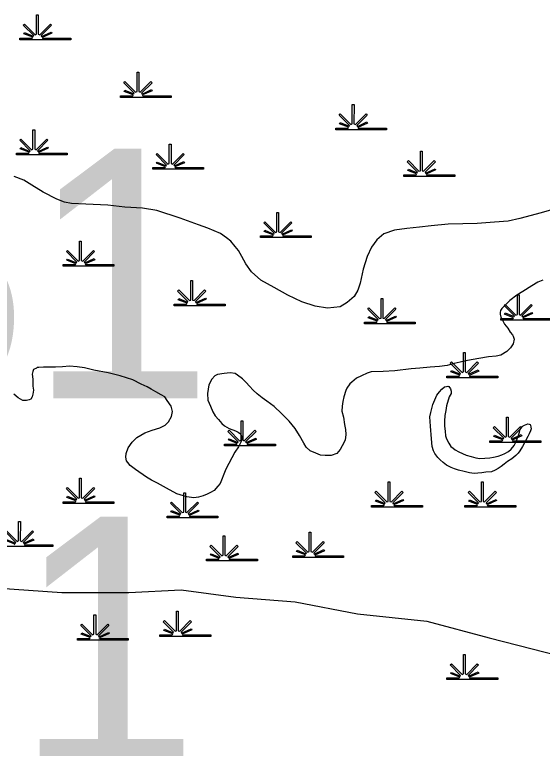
# Model space of a CAD drawing. Extents: x 2220236 to 2384410, y 720751 to 894131.
# Drawn here: x 2364379 to 2366636, y 847261 to 850396 of the extents above; entities that cross this region are included whole.
import ezdxf

# ---------------------------------------------------------------- set-up
doc = ezdxf.new("R2010")
doc.units = 0
for name, color, linetype in [('Exist Hydrographic Creek Single Shore', 7, 'Continuous'), ('Exist Hydrographic Pond Under 1500 Sq Ft', 7, 'Continuous'), ('Exist Hydrographic Swamp CELL', 7, 'Continuous'), ('Exist Road Secondary Structure Standard Bridge Number Label', 7, 'Continuous')]:
    doc.layers.add(name, color=color, linetype=linetype)

msp = doc.modelspace()

# ---------------------------------------------------------------- linework, layer by layer
at = {"layer": 'Exist Hydrographic Creek Single Shore'}
for points in [[(2366762.6, 849587.5), (2366631.2, 849549.9), (2366539.3, 849524.9), (2366489.6, 849514), (2366431.7, 849509), (2366357.7, 849504.3), (2366295.7, 849501.8), (2366233.7, 849500.9), (2366159.9, 849493.9), (2366109.9, 849487.6), (2366055.9, 849483.1), (2366004, 849476), (2365958.1, 849459.4), (2365928.3, 849433.6), (2365904.6, 849403.1), (2365887.2, 849363), (2365869.7, 849308.7), (2365856.4, 849248.5), (2365846.8, 849218.5), (2365831.2, 849192.3), (2365801.7, 849165.8), (2365771.6, 849147.2), (2365717.7, 849142.7), (2365663.8, 849150.3), (2365607.6, 849169.4), (2365547.1, 849197.1), (2365488.6, 849230.1), (2365432.5, 849261.3), (2365392, 849296.7), (2365367.6, 849330.9), (2365351.2, 849362.4), (2365336.7, 849388), (2365322.5, 849406.2), (2365304.3, 849427.7), (2365285.3, 849442.4), (2365259.9, 849461), (2365205.8, 849484.4), (2365165.5, 849498.2), (2365087.2, 849527.2), (2364986.7, 849559.8), (2364926.6, 849568.8), (2364850.6, 849573.9), (2364778.4, 849581.8), (2364684.3, 849586.2), (2364622.2, 849589.2), (2364592.7, 849595.6), (2364560, 849607.4), (2364501.7, 849638.4), (2364453.2, 849667.6), (2364419.2, 849689.2), (2364376.8, 849704.9)], [(2366637.7, 849262.4), (2366616, 849253.9), (2366590.1, 849237.4), (2366552.4, 849212.9), (2366526.5, 849197.1), (2366496.9, 849174.5), (2366479.2, 849158.1), (2366469.1, 849147.8), (2366463.1, 849140.3), (2366457.3, 849131.9), (2366455.6, 849123.6), (2366455.6, 849116.1), (2366457.7, 849104), (2366465.9, 849090.2), (2366474.1, 849074.2), (2366488.3, 849056), (2366498.4, 849040), (2366508.8, 849028)], [(2366508.8, 849028), (2366510.6, 849022.5), (2366514.7, 849010.2), (2366511, 848990.3), (2366499.2, 848972.8), (2366483.5, 848956.4), (2366457.8, 848941.6), (2366437.6, 848937.4), (2366405.6, 848933.5), (2366363.9, 848926.9), (2366316, 848918.4), (2366284.1, 848911.5), (2366258.1, 848905.5), (2366228.3, 848896.7), (2366196.2, 848893.1), (2366156.3, 848890.5), (2366112.2, 848885.4), (2366074.2, 848883.2), (2366004.3, 848874.4), (2365954.6, 848871.7), (2365904.4, 848869.7), (2365886.6, 848864.7), (2365862.8, 848853.2), (2365840.9, 848842.5), (2365820.9, 848825.9), (2365813, 848818.3), (2365799.3, 848799.7), (2365795.4, 848789.7), (2365787.6, 848763.8), (2365781.9, 848743.9), (2365780.4, 848723.5), (2365778.3, 848702.1), (2365785, 848676.1), (2365789.2, 848645.7), (2365793.4, 848623.9), (2365795.6, 848601.7), (2365792, 848577.9), (2365780.2, 848553.4), (2365770.6, 848537.6), (2365756.9, 848521.3), (2365732.9, 848513.1), (2365706.7, 848512.7), (2365686.9, 848514.5), (2365666.5, 848522.5), (2365642.5, 848532.4), (2365626.4, 848548.1), (2365616.2, 848565.8), (2365597.8, 848597.8), (2365579.2, 848627.3), (2365553, 848659), (2365520.8, 848692.2), (2365488.4, 848722), (2365457.9, 848745.4), (2365437.9, 848759.4), (2365415.6, 848775.8), (2365399.5, 848791.6), (2365383.1, 848809), (2365369, 848824.8), (2365352.9, 848840.6), (2365332.6, 848856.1), (2365322.5, 848862.3), (2365300.6, 848866.3), (2365274.5, 848863.6), (2365246.4, 848859.2), (2365234.6, 848852.8), (2365223, 848839.2), (2365209.2, 848815), (2365203.5, 848777), (2365206, 848749.2), (2365216.2, 848723.4), (2365226.4, 848699.2), (2365236.6, 848681.5), (2365251.1, 848665.7), (2365265.2, 848649.9), (2365277.1, 848639.5), (2365297.2, 848628.2), (2365323.6, 848618.5), (2365335.6, 848612.4), (2365345.5, 848604.6), (2365349.7, 848596.6), (2365351.9, 848584.5), (2365346.2, 848570.2), (2365336.2, 848550.1), (2365320.4, 848526.4), (2365295.2, 848477.8), (2365285.4, 848459.4), (2365279.7, 848447.6), (2365258.3, 848393.6), (2365248.2, 848381.7), (2365232.6, 848363), (2365216.5, 848354.8), (2365202.7, 848347), (2365184.9, 848340.4), (2365164.8, 848334.6), (2365144.9, 848332.2), (2365114.9, 848335.9), (2365072.7, 848348.9)], [(2365072.7, 848348.9), (2365028.4, 848372.7), (2364990.1, 848394.1), (2364963.9, 848407.8), (2364943.7, 848420.1), (2364895.4, 848453.3), (2364873.4, 848470.4), (2364863.1, 848482.5), (2364857.1, 848490.4), (2364854.9, 848505.1), (2364856.6, 848520.6), (2364864.4, 848544.9), (2364882.2, 848569.2), (2364901.7, 848589.1), (2364935.7, 848609.2), (2364967.4, 848620.3), (2364999.4, 848630.8), (2365023.3, 848642.3), (2365037.1, 848657), (2365050.6, 848678.9), (2365054.3, 848701), (2365048.2, 848723.1), (2365032.1, 848747), (2365021.6, 848763), (2365005.5, 848772.2), (2364983.6, 848784.4), (2364963.5, 848795.7), (2364945.3, 848805.8), (2364920.9, 848817), (2364884.7, 848835.2), (2364830.5, 848852.7), (2364778.5, 848865.3), (2364718.3, 848877), (2364678.1, 848886.8), (2364646.1, 848892.1), (2364614.2, 848894), (2364584.1, 848891.2), (2364554.2, 848890.6), (2364526.3, 848890.4), (2364502.1, 848890.1), (2364482.1, 848888.6), (2364476.2, 848888.4), (2364472.4, 848885.6), (2364460.1, 848880.2), (2364456.5, 848871.8), (2364454.4, 848859.6), (2364456.9, 848838.4), (2364457.1, 848809.5), (2364459.5, 848791.5), (2364457.6, 848774.4), (2364453.8, 848763.4), (2364447.9, 848753.3), (2364441.8, 848749.8), (2364429.8, 848747.7), (2364414.1, 848747), (2364393.9, 848759.3), (2364375.5, 848775)], [(2364033, 847992.9), (2364294.7, 847947.6), (2364581.4, 847927.3), (2364868, 847927.6), (2365090.8, 847938.3), (2365324.5, 847907.5), (2365579.4, 847887.1), (2365845.1, 847835.7), (2366142.5, 847805), (2366408.2, 847732.9), (2366769.7, 847640.2), (2367024.9, 847557.8), (2367141.9, 847516.5), (2367248.1, 847495.9), (2367386, 847516.8), (2367905.5, 847631.3), (2368192, 847652.4), (2368414.9, 847642.3), (2368574.4, 847601.1), (2368723.1, 847590.9), (2368871.8, 847570.4)]]:
    msp.add_lwpolyline(points, dxfattribs=at)
at = {"layer": 'Exist Hydrographic Pond Under 1500 Sq Ft'}
msp.add_lwpolyline([(2366278.4, 848528.9), (2366309.9, 848514.4), (2366330.8, 848508), (2366351.4, 848503), (2366368.9, 848500.4), (2366390.5, 848500.6), (2366410.8, 848503.1), (2366427.1, 848505.4), (2366446.9, 848509.5), (2366463.1, 848515.7), (2366474.7, 848520.5), (2366490.7, 848530), (2366502.5, 848540.3), (2366515.6, 848555.6), (2366524.1, 848572.4), (2366531.7, 848595), (2366537.6, 848612.3), (2366541.4, 848623.3), (2366547.3, 848632.4), (2366553.2, 848639.2), (2366559.3, 848642.8), (2366573.2, 848647.6), (2366579.2, 848646.8), (2366583.2, 848645.4), (2366585.3, 848641.5), (2366586.9, 848633.4), (2366587.6, 848625.9), (2366585.6, 848617.6), (2366579.6, 848605.2), (2366573.8, 848593.5), (2366564.1, 848575), (2366550.3, 848550.5), (2366539.8, 848533), (2366532.7, 848522.8), (2366523, 848512.6), (2366505.1, 848498.7), (2366487.3, 848486.5), (2366473.2, 848476.1), (2366459.2, 848465.7), (2366446.8, 848457.6), (2366433.6, 848449.9), (2366417.8, 848443.3), (2366393.6, 848440.7), (2366377.6, 848438.4), (2366359.6, 848437), (2366343.6, 848436.3), (2366323.8, 848437.8), (2366301.6, 848443.5), (2366277.4, 848450), (2366259.4, 848455.9), (2366245.4, 848460.9), (2366237.4, 848465.5), (2366225.3, 848470.9), (2366211.4, 848482.5), (2366199.1, 848494.4), (2366188.8, 848504.5), (2366176.7, 848520.4), (2366170.6, 848532.7), (2366164.3, 848550.4), (2366162, 848583.8), (2366157.4, 848637.8), (2366154.8, 848678.1), (2366158.7, 848696.3), (2366168.1, 848730.1), (2366183.9, 848770.2), (2366195.4, 848784.8), (2366205.4, 848796.7), (2366217.2, 848805.3), (2366225.3, 848807.3), (2366231.2, 848809.2), (2366235.2, 848806.7), (2366242.5, 848797.2), (2366245.5, 848787.5), (2366245.6, 848777.6), (2366237.6, 848763.5), (2366226.1, 848725.3), (2366222.6, 848705.5), (2366219.3, 848683), (2366217, 848659.3), (2366217.2, 848638.6), (2366219.7, 848616.7), (2366221.8, 848597.1), (2366226, 848583.2), (2366235.3, 848564.8), (2366244.4, 848551.1), (2366254.5, 848543.3), (2366262.7, 848537.1), (2366278.4, 848528.9)], dxfattribs=at)
at = {"layer": 'Exist Hydrographic Swamp CELL'}
for points in [[(2364402.1, 850295.7), (2364454.7, 850295.8), (2364456.7, 850299.4), (2364418.5, 850314.2), (2364421.4, 850319.4), (2364459.1, 850303.7), (2364460.7, 850306.5), (2364416.3, 850351.1), (2364421.4, 850356.2), (2364466.7, 850310.7), (2364473, 850313.1), (2364473, 850396.2), (2364480.3, 850396.2), (2364480.2, 850313.1), (2364486.6, 850310.7), (2364531.9, 850356.2), (2364537, 850351.1), (2364492.6, 850306.5), (2364494.6, 850302.9), (2364535.5, 850321.5), (2364537.9, 850316.5), (2364497, 850298.7), (2364498.6, 850295.8), (2364619.6, 850295.7), (2364619.6, 850288.6), (2364402.1, 850288.6)], [(2364831.7, 850050), (2364884.3, 850050.1), (2364886.3, 850053.7), (2364848.1, 850068.5), (2364851, 850073.7), (2364888.7, 850058), (2364890.3, 850060.8), (2364845.9, 850105.4), (2364851, 850110.5), (2364896.3, 850065), (2364902.6, 850067.4), (2364902.6, 850150.5), (2364909.9, 850150.5), (2364909.8, 850067.4), (2364916.2, 850065), (2364961.5, 850110.5), (2364966.6, 850105.4), (2364922.2, 850060.8), (2364924.2, 850057.2), (2364965.1, 850075.8), (2364967.5, 850070.8), (2364926.5, 850053), (2364928.1, 850050.1), (2365049.2, 850050), (2365049.2, 850042.9), (2364831.7, 850042.9)], [(2365752.2, 849911.8), (2365804.8, 849911.9), (2365806.8, 849915.5), (2365768.6, 849930.3), (2365771.5, 849935.5), (2365809.2, 849919.7), (2365810.8, 849922.6), (2365766.4, 849967.2), (2365771.5, 849972.3), (2365816.8, 849926.8), (2365823.1, 849929.2), (2365823.1, 850012.3), (2365830.4, 850012.3), (2365830.3, 849929.2), (2365836.7, 849926.8), (2365882, 849972.3), (2365887.1, 849967.2), (2365842.7, 849922.6), (2365844.7, 849919), (2365885.6, 849937.6), (2365888, 849932.6), (2365847, 849914.8), (2365848.7, 849911.9), (2365969.7, 849911.8), (2365969.7, 849904.7), (2365752.2, 849904.7)], [(2364386.8, 849804.3), (2364439.4, 849804.4), (2364441.4, 849808), (2364403.1, 849822.8), (2364406, 849828), (2364443.8, 849812.2), (2364445.4, 849815.1), (2364400.9, 849859.7), (2364406.1, 849864.8), (2364451.3, 849819.3), (2364457.7, 849821.7), (2364457.7, 849904.8), (2364464.9, 849904.8), (2364464.9, 849821.7), (2364471.2, 849819.3), (2364516.5, 849864.8), (2364521.7, 849859.7), (2364477.2, 849815.1), (2364479.2, 849811.5), (2364520.1, 849830.1), (2364522.6, 849825.1), (2364481.6, 849807.3), (2364483.2, 849804.4), (2364604.3, 849804.3), (2364604.3, 849797.2), (2364386.8, 849797.2)], [(2364969.8, 849742.9), (2365022.4, 849742.9), (2365024.4, 849746.5), (2364986.1, 849761.4), (2364989, 849766.6), (2365026.8, 849750.8), (2365028.4, 849753.7), (2364983.9, 849798.2), (2364989.1, 849803.4), (2365034.3, 849757.9), (2365040.7, 849760.3), (2365040.7, 849843.4), (2365047.9, 849843.4), (2365047.9, 849760.3), (2365054.2, 849757.9), (2365099.5, 849803.4), (2365104.7, 849798.2), (2365060.2, 849753.7), (2365062.2, 849750.1), (2365103.1, 849768.7), (2365105.6, 849763.7), (2365064.6, 849745.8), (2365066.2, 849742.9), (2365187.3, 849742.9), (2365187.3, 849735.7), (2364969.8, 849735.7)], [(2366043.7, 849712.1), (2366096.3, 849712.2), (2366098.3, 849715.8), (2366060.1, 849730.7), (2366063, 849735.8), (2366100.7, 849720.1), (2366102.3, 849723), (2366057.9, 849767.5), (2366063, 849772.7), (2366108.3, 849727.2), (2366114.6, 849729.6), (2366114.6, 849812.6), (2366121.9, 849812.6), (2366121.8, 849729.6), (2366128.2, 849727.2), (2366173.5, 849772.7), (2366178.6, 849767.5), (2366134.2, 849723), (2366136.2, 849719.4), (2366177.1, 849738), (2366179.5, 849732.9), (2366138.5, 849715.1), (2366140.2, 849712.2), (2366261.2, 849712.1), (2366261.2, 849705), (2366043.7, 849705)], [(2365430, 849451.1), (2365482.6, 849451.1), (2365484.6, 849454.8), (2365446.4, 849469.6), (2365449.3, 849474.8), (2365487, 849459), (2365488.6, 849461.9), (2365444.2, 849506.5), (2365449.3, 849511.6), (2365494.6, 849466.1), (2365500.9, 849468.5), (2365500.9, 849551.6), (2365508.2, 849551.6), (2365508.2, 849468.5), (2365514.5, 849466.1), (2365559.8, 849511.6), (2365564.9, 849506.5), (2365520.5, 849461.9), (2365522.5, 849458.3), (2365563.4, 849476.9), (2365565.8, 849471.9), (2365524.9, 849454.1), (2365526.5, 849451.1), (2365647.5, 849451.1), (2365647.5, 849444), (2365430, 849444)], [(2364586.2, 849328.2), (2364638.8, 849328.3), (2364640.8, 849331.9), (2364602.6, 849346.7), (2364605.5, 849351.9), (2364643.2, 849336.2), (2364644.8, 849339.1), (2364600.4, 849383.6), (2364605.5, 849388.7), (2364650.8, 849343.2), (2364657.1, 849345.6), (2364657.1, 849428.7), (2364664.4, 849428.7), (2364664.4, 849345.6), (2364670.7, 849343.2), (2364716, 849388.7), (2364721.1, 849383.6), (2364676.7, 849339.1), (2364678.7, 849335.5), (2364719.6, 849354.1), (2364722, 849349), (2364681.1, 849331.2), (2364682.7, 849328.3), (2364803.7, 849328.2), (2364803.7, 849321.1), (2364586.2, 849321.1)], [(2365061.8, 849159.3), (2365114.4, 849159.4), (2365116.4, 849163), (2365078.2, 849177.8), (2365081.1, 849183), (2365118.8, 849167.3), (2365120.4, 849170.1), (2365076, 849214.7), (2365081.1, 849219.8), (2365126.4, 849174.3), (2365132.7, 849176.7), (2365132.7, 849259.8), (2365140, 849259.8), (2365140, 849176.7), (2365146.3, 849174.3), (2365191.6, 849219.8), (2365196.7, 849214.7), (2365152.3, 849170.1), (2365154.3, 849166.5), (2365195.2, 849185.1), (2365197.6, 849180.1), (2365156.7, 849162.3), (2365158.3, 849159.4), (2365279.3, 849159.3), (2365279.3, 849152.2), (2365061.8, 849152.2)], [(2365874.9, 849082.5), (2365927.6, 849082.6), (2365929.6, 849086.2), (2365891.3, 849101), (2365894.2, 849106.2), (2365931.9, 849090.5), (2365933.5, 849093.3), (2365889.1, 849137.9), (2365894.2, 849143), (2365939.5, 849097.5), (2365945.9, 849099.9), (2365945.9, 849183), (2365953.1, 849183), (2365953.1, 849099.9), (2365959.4, 849097.5), (2366004.7, 849143), (2366009.9, 849137.9), (2365965.4, 849093.3), (2365967.4, 849089.8), (2366008.3, 849108.4), (2366010.8, 849103.3), (2365969.8, 849085.5), (2365971.4, 849082.6), (2366092.4, 849082.5), (2366092.4, 849075.4), (2365874.9, 849075.4)], [(2366227.8, 848852.2), (2366280.4, 848852.2), (2366282.4, 848855.8), (2366244.2, 848870.7), (2366247.1, 848875.9), (2366284.8, 848860.1), (2366286.4, 848863), (2366242, 848907.5), (2366247.1, 848912.7), (2366292.4, 848867.2), (2366298.7, 848869.6), (2366298.7, 848952.7), (2366306, 848952.7), (2366305.9, 848869.6), (2366312.3, 848867.2), (2366357.6, 848912.7), (2366362.7, 848907.5), (2366318.3, 848863), (2366320.3, 848859.4), (2366361.2, 848878), (2366363.6, 848873), (2366322.6, 848855.1), (2366324.3, 848852.2), (2366445.3, 848852.2), (2366445.3, 848845), (2366227.8, 848845)], [(2365276.6, 848560.4), (2365329.2, 848560.5), (2365331.2, 848564.1), (2365293, 848578.9), (2365295.9, 848584.1), (2365333.6, 848568.3), (2365335.2, 848571.2), (2365290.8, 848615.8), (2365295.9, 848620.9), (2365341.2, 848575.4), (2365347.5, 848577.8), (2365347.5, 848660.9), (2365354.8, 848660.9), (2365354.7, 848577.8), (2365361.1, 848575.4), (2365406.4, 848620.9), (2365411.5, 848615.8), (2365367.1, 848571.2), (2365369.1, 848567.6), (2365410, 848586.2), (2365412.4, 848581.2), (2365371.4, 848563.4), (2365373.1, 848560.5), (2365494.1, 848560.4), (2365494.1, 848553.3), (2365276.6, 848553.3)], [(2366411.9, 848575.7), (2366464.5, 848575.8), (2366466.5, 848579.4), (2366428.3, 848594.3), (2366431.2, 848599.4), (2366468.9, 848583.7), (2366470.5, 848586.6), (2366426.1, 848631.1), (2366431.2, 848636.2), (2366476.5, 848590.8), (2366482.8, 848593.2), (2366482.8, 848676.2), (2366490.1, 848676.2), (2366490, 848593.2), (2366496.4, 848590.8), (2366541.7, 848636.2), (2366546.8, 848631.1), (2366502.4, 848586.6), (2366504.4, 848583), (2366545.3, 848601.6), (2366547.7, 848596.5), (2366506.8, 848578.7), (2366508.4, 848575.8), (2366629.4, 848575.7), (2366629.4, 848568.6), (2366411.9, 848568.6)], [(2364586.2, 848314.7), (2364638.8, 848314.7), (2364640.8, 848318.3), (2364602.6, 848333.2), (2364605.5, 848338.4), (2364643.2, 848322.6), (2364644.8, 848325.5), (2364600.4, 848370.1), (2364605.5, 848375.2), (2364650.8, 848329.7), (2364657.1, 848332.1), (2364657.1, 848415.2), (2364664.4, 848415.2), (2364664.4, 848332.1), (2364670.7, 848329.7), (2364716, 848375.2), (2364721.1, 848370.1), (2364676.7, 848325.5), (2364678.7, 848321.9), (2364719.6, 848340.5), (2364722, 848335.5), (2364681.1, 848317.7), (2364682.7, 848314.7), (2364803.7, 848314.7), (2364803.7, 848307.6), (2364586.2, 848307.6)], [(2365905.6, 848299.3), (2365958.2, 848299.4), (2365960.2, 848303), (2365922, 848317.8), (2365924.9, 848323), (2365962.6, 848307.3), (2365964.2, 848310.1), (2365919.8, 848354.7), (2365924.9, 848359.8), (2365970.2, 848314.3), (2365976.5, 848316.7), (2365976.5, 848399.8), (2365983.8, 848399.8), (2365983.8, 848316.7), (2365990.1, 848314.3), (2366035.4, 848359.8), (2366040.5, 848354.7), (2365996.1, 848310.1), (2365998.1, 848306.5), (2366039, 848325.2), (2366041.4, 848320.1), (2366000.5, 848302.3), (2366002.1, 848299.4), (2366123.1, 848299.3), (2366123.1, 848292.2), (2365905.6, 848292.2)], [(2366304.5, 848299.3), (2366357.1, 848299.4), (2366359.1, 848303), (2366320.9, 848317.8), (2366323.8, 848323), (2366361.5, 848307.3), (2366363.1, 848310.1), (2366318.7, 848354.7), (2366323.8, 848359.8), (2366369.1, 848314.3), (2366375.4, 848316.7), (2366375.4, 848399.8), (2366382.7, 848399.8), (2366382.7, 848316.7), (2366389, 848314.3), (2366434.3, 848359.8), (2366439.4, 848354.7), (2366395, 848310.1), (2366397, 848306.5), (2366437.9, 848325.2), (2366440.3, 848320.1), (2366399.4, 848302.3), (2366401, 848299.4), (2366522, 848299.3), (2366522, 848292.2), (2366304.5, 848292.2)], [(2365031.1, 848253.2), (2365083.8, 848253.3), (2365085.8, 848256.9), (2365047.5, 848271.8), (2365050.4, 848276.9), (2365088.1, 848261.2), (2365089.7, 848264.1), (2365045.3, 848308.6), (2365050.4, 848313.8), (2365095.7, 848268.3), (2365102, 848270.7), (2365102, 848353.7), (2365109.3, 848353.7), (2365109.3, 848270.7), (2365115.6, 848268.3), (2365160.9, 848313.8), (2365166, 848308.6), (2365121.6, 848264.1), (2365123.6, 848260.5), (2365164.5, 848279.1), (2365166.9, 848274), (2365126, 848256.2), (2365127.6, 848253.3), (2365248.6, 848253.2), (2365248.6, 848246.1), (2365031.1, 848246.1)], [(2365568.1, 848084.3), (2365620.7, 848084.4), (2365622.7, 848088), (2365584.5, 848102.8), (2365587.4, 848108), (2365625.1, 848092.3), (2365626.7, 848095.2), (2365582.3, 848139.7), (2365587.4, 848144.8), (2365632.7, 848099.3), (2365639, 848101.7), (2365639, 848184.8), (2365646.3, 848184.8), (2365646.2, 848101.7), (2365652.6, 848099.3), (2365697.9, 848144.8), (2365703, 848139.7), (2365658.6, 848095.2), (2365660.6, 848091.6), (2365701.5, 848110.2), (2365703.9, 848105.1), (2365662.9, 848087.3), (2365664.6, 848084.4), (2365785.6, 848084.3), (2365785.6, 848077.2), (2365568.1, 848077.2)], [(2365199.9, 848069), (2365252.5, 848069), (2365254.5, 848072.6), (2365216.3, 848087.5), (2365219.2, 848092.7), (2365256.9, 848076.9), (2365258.5, 848079.8), (2365214.1, 848124.3), (2365219.2, 848129.5), (2365264.5, 848084), (2365270.8, 848086.4), (2365270.8, 848169.5), (2365278.1, 848169.5), (2365278, 848086.4), (2365284.4, 848084), (2365329.7, 848129.5), (2365334.8, 848124.3), (2365290.4, 848079.8), (2365292.4, 848076.2), (2365333.3, 848094.8), (2365335.7, 848089.8), (2365294.7, 848071.9), (2365296.4, 848069), (2365417.4, 848069), (2365417.4, 848061.8), (2365199.9, 848061.8)], [(2365000.4, 847746.5), (2365053.1, 847746.5), (2365055.1, 847750.1), (2365016.8, 847765), (2365019.7, 847770.2), (2365057.5, 847754.4), (2365059, 847757.3), (2365014.6, 847801.8), (2365019.7, 847807), (2365065, 847761.5), (2365071.4, 847763.9), (2365071.4, 847847), (2365078.6, 847847), (2365078.6, 847763.9), (2365084.9, 847761.5), (2365130.2, 847807), (2365135.4, 847801.8), (2365090.9, 847757.3), (2365092.9, 847753.7), (2365133.8, 847772.3), (2365136.3, 847767.3), (2365095.3, 847749.5), (2365096.9, 847746.5), (2365217.9, 847746.5), (2365217.9, 847739.4), (2365000.4, 847739.4)], [(2364647.6, 847731.1), (2364700.2, 847731.2), (2364702.2, 847734.8), (2364664, 847749.6), (2364666.9, 847754.8), (2364704.6, 847739.1), (2364706.2, 847741.9), (2364661.8, 847786.5), (2364666.9, 847791.6), (2364712.2, 847746.1), (2364718.5, 847748.5), (2364718.5, 847831.6), (2364725.7, 847831.6), (2364725.7, 847748.5), (2364732.1, 847746.1), (2364777.4, 847791.6), (2364782.5, 847786.5), (2364738.1, 847741.9), (2364740.1, 847738.3), (2364781, 847756.9), (2364783.4, 847751.9), (2364742.4, 847734.1), (2364744, 847731.2), (2364865.1, 847731.1), (2364865.1, 847724), (2364647.6, 847724)], [(2366227.8, 847562.2), (2366280.4, 847562.3), (2366282.4, 847565.9), (2366244.2, 847580.7), (2366247.1, 847585.9), (2366284.8, 847570.1), (2366286.4, 847573), (2366242, 847617.6), (2366247.1, 847622.7), (2366292.4, 847577.2), (2366298.7, 847579.6), (2366298.7, 847662.7), (2366306, 847662.7), (2366305.9, 847579.6), (2366312.3, 847577.2), (2366357.6, 847622.7), (2366362.7, 847617.6), (2366318.3, 847573), (2366320.3, 847569.4), (2366361.2, 847588), (2366363.6, 847583), (2366322.6, 847565.2), (2366324.3, 847562.3), (2366445.3, 847562.2), (2366445.3, 847555.1), (2366227.8, 847555.1)]]:
    msp.add_lwpolyline(points, close=True, dxfattribs=at)
for points in [[(2366675.4, 849090.8), (2366457.9, 849090.8), (2366457.9, 849097.9), (2366510.6, 849097.9), (2366512.6, 849101.5), (2366474.3, 849116.4), (2366477.2, 849121.6), (2366514.9, 849105.8), (2366516.5, 849108.7), (2366472.1, 849153.3), (2366477.2, 849158.4), (2366522.5, 849112.9), (2366528.8, 849115.3), (2366528.8, 849198.4), (2366536.1, 849198.4), (2366536.1, 849115.3), (2366542.4, 849112.9), (2366587.7, 849158.4), (2366592.8, 849153.3), (2366548.4, 849108.7), (2366550.4, 849105.1), (2366591.3, 849123.7), (2366593.8, 849118.7), (2366552.8, 849100.9), (2366554.4, 849097.9), (2366675.4, 849097.9)], [(2364344.7, 848190.9), (2364390, 848145.4), (2364396.3, 848147.8), (2364396.3, 848230.9), (2364403.6, 848230.9), (2364403.5, 848147.8), (2364409.9, 848145.4), (2364455.2, 848190.9), (2364460.3, 848185.8), (2364415.9, 848141.2), (2364417.9, 848137.6), (2364458.8, 848156.2), (2364461.2, 848151.2), (2364420.2, 848133.4), (2364421.9, 848130.5), (2364542.9, 848130.4), (2364542.9, 848123.3), (2364325.4, 848123.3)], [(2364344.7, 848154.1), (2364382.4, 848138.3), (2364384, 848141.2), (2364339.6, 848185.8)], [(2364378, 848130.5), (2364380, 848134.1), (2364341.8, 848148.9)]]:
    msp.add_lwpolyline(points, dxfattribs=at)

# ---------------------------------------------------------------- texts
at = {"layer": 'Exist Road Secondary Structure Standard Bridge Number Label'}
for s, p in [('151', (2362850.7, 848757)), ('141', (2362791.7, 847184.9))]:
    msp.add_text(s, height=1066.27, dxfattribs=at).set_placement(p)

doc.saveas('drawing.dxf')
